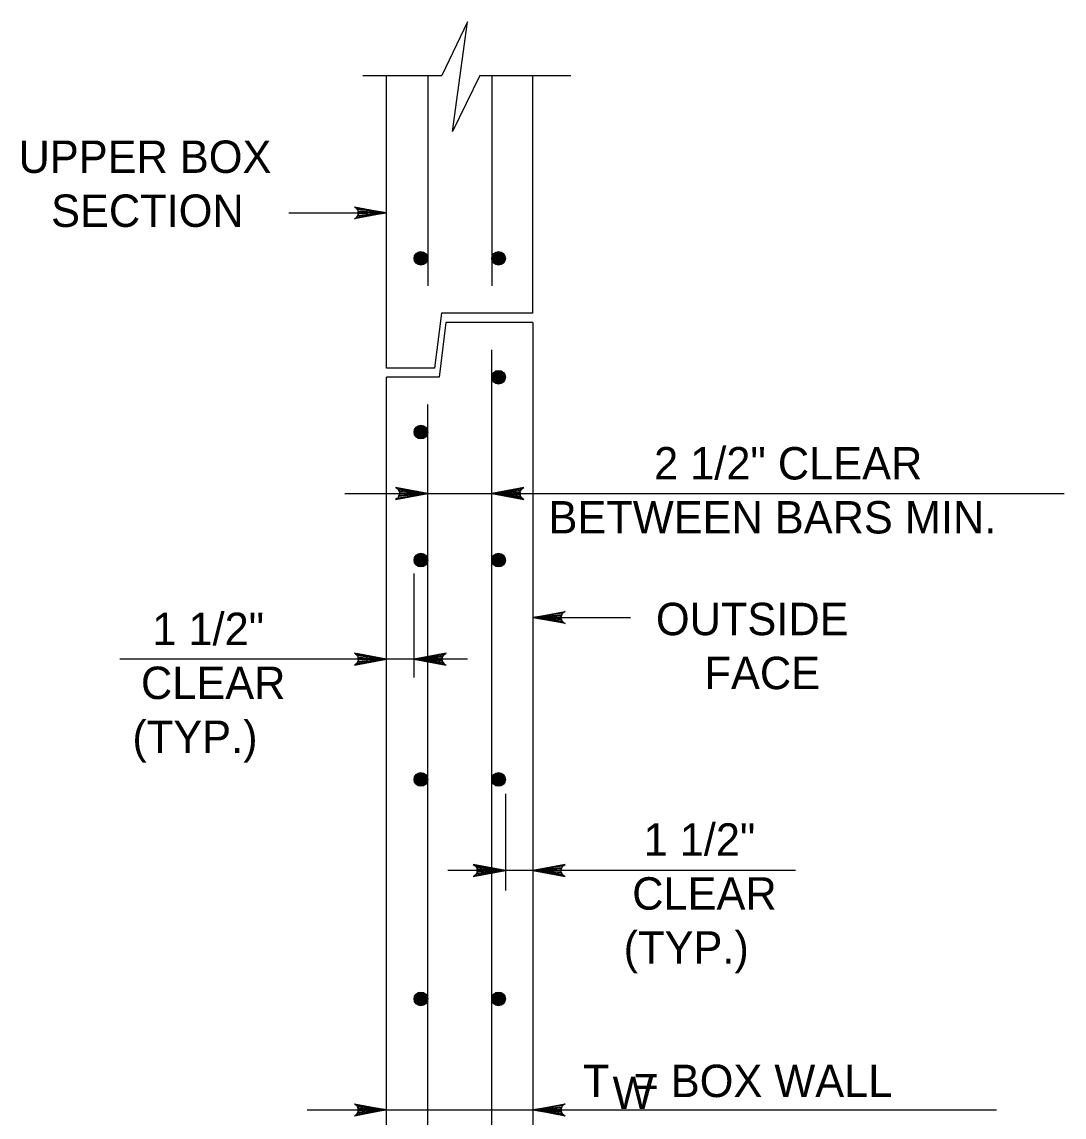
# Model space of a CAD drawing. Extents: x -6420 to 49575, y -4552 to 11624.
# Drawn here: x 3405.2 to 3721.8, y 2581.5 to 2914.2 of the extents above; entities that cross this region are included whole.
import ezdxf

# ---------------------------------------------------------------- set-up
doc = ezdxf.new("R2010")
doc.units = 0
doc.layers.add('1', color=7, linetype='Continuous')

msp = doc.modelspace()

# ---------------------------------------------------------------- linework, layer by layer
at = {"layer": '1'}
for p, q in [((3508.82, 2897.95), (3532.79, 2897.95)), ((3516, 2809.07), (3516, 2897.95)), ((3528.5, 2897.95), (3528.5, 2834.07)), ((3544.33, 2897.95), (3571.92, 2897.95)), ((3547.94, 2897.95), (3547.94, 2834.07)), ((3560.44, 2825.73), (3560.44, 2897.95)), ((3486.31, 2856.21), (3516, 2856.21)), ((3532.66, 2825.73), (3530.58, 2809.07)), ((3560.44, 2825.73), (3532.66, 2825.73)), ((3534.05, 2822.95), (3531.97, 2806.29)), ((3560.44, 2822.95), (3534.05, 2822.95)), ((3560.44, 2822.95), (3560.44, 2289.62)), ((3547.94, 2310.45), (3547.94, 2814.62)), ((3530.58, 2809.07), (3516, 2809.07)), ((3516, 2334.07), (3516, 2806.29)), ((3531.97, 2806.29), (3516, 2806.29)), ((3528.5, 2303.51), (3528.5, 2797.95)), ((3503.3, 2770.98), (3721.8, 2770.98)), ((3524.33, 2746.59), (3524.33, 2715.06)), ((3560.44, 2733.24), (3590.13, 2733.24)), ((3540.58, 2720.6), (3434.99, 2720.6)), ((3552.11, 2679.69), (3552.11, 2650.28)), ((3640.17, 2656.37), (3534.57, 2656.37)), ((3491.9, 2583.64), (3701.23, 2583.64))]:
    msp.add_line(p, q, dxfattribs=at)
for points in [[(3544.33, 2897.95), (3536.01, 2880.94), (3540.54, 2914.24), (3532.79, 2897.95)], [(3516, 2856.21), (3506.21, 2854.37), (3506.59, 2854.64), (3506.97, 2854.9), (3507.16, 2855.23), (3507.35, 2855.55), (3507.41, 2855.88), (3507.47, 2856.21), (3507.41, 2856.54), (3507.35, 2856.87), (3507.16, 2857.19), (3506.97, 2857.52), (3506.59, 2857.78), (3506.21, 2858.04), (3516, 2856.21), (3506.59, 2857.78), (3506.97, 2857.52), (3516, 2856.21), (3507.16, 2857.19), (3507.35, 2856.87), (3516, 2856.21), (3507.41, 2856.54), (3507.47, 2856.21), (3516, 2856.21), (3507.41, 2855.88), (3507.35, 2855.55), (3516, 2856.21), (3507.16, 2855.23), (3506.97, 2854.9), (3516, 2856.21), (3506.59, 2854.64)], [(3528.5, 2770.98), (3518.71, 2772.82), (3519.09, 2772.56), (3519.47, 2772.3), (3519.66, 2771.97), (3519.86, 2771.64), (3519.91, 2771.31), (3519.97, 2770.98), (3519.91, 2770.66), (3519.86, 2770.33), (3519.66, 2770), (3519.47, 2769.67), (3519.09, 2769.41), (3518.71, 2769.15), (3528.5, 2770.98), (3519.09, 2769.41), (3519.47, 2769.67), (3528.5, 2770.98), (3519.66, 2770), (3519.86, 2770.33), (3528.5, 2770.98), (3519.91, 2770.66), (3519.97, 2770.98), (3528.5, 2770.98), (3519.91, 2771.31), (3519.86, 2771.64), (3528.5, 2770.98), (3519.66, 2771.97), (3519.47, 2772.3), (3528.5, 2770.98), (3519.09, 2772.56)], [(3547.94, 2770.98), (3557.73, 2769.15), (3557.35, 2769.41), (3556.97, 2769.67), (3556.78, 2770), (3556.58, 2770.33), (3556.53, 2770.66), (3556.47, 2770.98), (3556.53, 2771.31), (3556.58, 2771.64), (3556.78, 2771.97), (3556.97, 2772.3), (3557.35, 2772.56), (3557.73, 2772.82), (3547.94, 2770.98), (3557.35, 2772.56), (3556.97, 2772.3), (3547.94, 2770.98), (3556.78, 2771.97), (3556.58, 2771.64), (3547.94, 2770.98), (3556.53, 2771.31), (3556.47, 2770.98), (3547.94, 2770.98), (3556.53, 2770.66), (3556.58, 2770.33), (3547.94, 2770.98), (3556.78, 2770), (3556.97, 2769.67), (3547.94, 2770.98), (3557.35, 2769.41)], [(3560.44, 2733.24), (3570.23, 2735.07), (3569.85, 2734.81), (3569.48, 2734.55), (3569.28, 2734.22), (3569.09, 2733.89), (3569.03, 2733.56), (3568.97, 2733.24), (3569.03, 2732.91), (3569.09, 2732.58), (3569.28, 2732.25), (3569.48, 2731.92), (3569.85, 2731.66), (3570.23, 2731.4), (3560.44, 2733.24), (3569.85, 2731.66), (3569.48, 2731.92), (3560.44, 2733.24), (3569.28, 2732.25), (3569.09, 2732.58), (3560.44, 2733.24), (3569.03, 2732.91), (3568.97, 2733.24), (3560.44, 2733.24), (3569.03, 2733.56), (3569.09, 2733.89), (3560.44, 2733.24), (3569.28, 2734.22), (3569.48, 2734.55), (3560.44, 2733.24), (3569.85, 2734.81)], [(3516, 2720.6), (3506.21, 2722.43), (3506.59, 2722.17), (3506.97, 2721.91), (3507.16, 2721.58), (3507.35, 2721.26), (3507.41, 2720.93), (3507.47, 2720.6), (3507.41, 2720.27), (3507.35, 2719.94), (3507.16, 2719.61), (3506.97, 2719.29), (3506.59, 2719.03), (3506.21, 2718.76), (3516, 2720.6), (3506.59, 2719.03), (3506.97, 2719.29), (3516, 2720.6), (3507.16, 2719.61), (3507.35, 2719.94), (3516, 2720.6), (3507.41, 2720.27), (3507.47, 2720.6), (3516, 2720.6), (3507.41, 2720.93), (3507.35, 2721.26), (3516, 2720.6), (3507.16, 2721.58), (3506.97, 2721.91), (3516, 2720.6), (3506.59, 2722.17)], [(3524.33, 2720.6), (3534.12, 2718.76), (3533.74, 2719.03), (3533.36, 2719.29), (3533.17, 2719.61), (3532.97, 2719.94), (3532.92, 2720.27), (3532.86, 2720.6), (3532.92, 2720.93), (3532.97, 2721.26), (3533.17, 2721.58), (3533.36, 2721.91), (3533.74, 2722.17), (3534.12, 2722.43), (3524.33, 2720.6), (3533.74, 2722.17), (3533.36, 2721.91), (3524.33, 2720.6), (3533.17, 2721.58), (3532.97, 2721.26), (3524.33, 2720.6), (3532.92, 2720.93), (3532.86, 2720.6), (3524.33, 2720.6), (3532.92, 2720.27), (3532.97, 2719.94), (3524.33, 2720.6), (3533.17, 2719.61), (3533.36, 2719.29), (3524.33, 2720.6), (3533.74, 2719.03)], [(3552.11, 2656.37), (3542.33, 2658.2), (3542.7, 2657.94), (3543.08, 2657.68), (3543.27, 2657.35), (3543.47, 2657.03), (3543.52, 2656.7), (3543.58, 2656.37), (3543.52, 2656.04), (3543.47, 2655.71), (3543.27, 2655.39), (3543.08, 2655.06), (3542.7, 2654.8), (3542.33, 2654.54), (3552.11, 2656.37), (3542.7, 2654.8), (3543.08, 2655.06), (3552.11, 2656.37), (3543.27, 2655.39), (3543.47, 2655.71), (3552.11, 2656.37), (3543.52, 2656.04), (3543.58, 2656.37), (3552.11, 2656.37), (3543.52, 2656.7), (3543.47, 2657.03), (3552.11, 2656.37), (3543.27, 2657.35), (3543.08, 2657.68), (3552.11, 2656.37), (3542.7, 2657.94)], [(3560.44, 2656.37), (3570.23, 2654.54), (3569.85, 2654.8), (3569.48, 2655.06), (3569.28, 2655.39), (3569.09, 2655.71), (3569.03, 2656.04), (3568.97, 2656.37), (3569.03, 2656.7), (3569.09, 2657.03), (3569.28, 2657.35), (3569.48, 2657.68), (3569.85, 2657.94), (3570.23, 2658.2), (3560.44, 2656.37), (3569.85, 2657.94), (3569.48, 2657.68), (3560.44, 2656.37), (3569.28, 2657.35), (3569.09, 2657.03), (3560.44, 2656.37), (3569.03, 2656.7), (3568.97, 2656.37), (3560.44, 2656.37), (3569.03, 2656.04), (3569.09, 2655.71), (3560.44, 2656.37), (3569.28, 2655.39), (3569.48, 2655.06), (3560.44, 2656.37), (3569.85, 2654.8)], [(3516, 2583.64), (3506.21, 2581.8), (3506.59, 2582.07), (3506.97, 2582.33), (3507.16, 2582.65), (3507.35, 2582.98), (3507.41, 2583.31), (3507.47, 2583.64), (3507.41, 2583.97), (3507.35, 2584.3), (3507.16, 2584.62), (3506.97, 2584.95), (3506.59, 2585.21), (3506.21, 2585.47), (3516, 2583.64), (3506.59, 2585.21), (3506.97, 2584.95), (3516, 2583.64), (3507.16, 2584.62), (3507.35, 2584.3), (3516, 2583.64), (3507.41, 2583.97), (3507.47, 2583.64), (3516, 2583.64), (3507.41, 2583.31), (3507.35, 2582.98), (3516, 2583.64), (3507.16, 2582.65), (3506.97, 2582.33), (3516, 2583.64), (3506.59, 2582.07)], [(3560.44, 2583.64), (3570.23, 2585.47), (3569.85, 2585.21), (3569.48, 2584.95), (3569.28, 2584.62), (3569.09, 2584.3), (3569.03, 2583.97), (3568.97, 2583.64), (3569.03, 2583.31), (3569.09, 2582.98), (3569.28, 2582.65), (3569.48, 2582.33), (3569.85, 2582.07), (3570.23, 2581.8), (3560.44, 2583.64), (3569.85, 2582.07), (3569.48, 2582.33), (3560.44, 2583.64), (3569.28, 2582.65), (3569.09, 2582.98), (3560.44, 2583.64), (3569.03, 2583.31), (3568.97, 2583.64), (3560.44, 2583.64), (3569.03, 2583.97), (3569.09, 2584.3), (3560.44, 2583.64), (3569.28, 2584.62), (3569.48, 2584.95), (3560.44, 2583.64), (3569.85, 2585.21)]]:
    msp.add_lwpolyline(points, dxfattribs=at)
for centre, radius in [((3526.42, 2842.4), 2.08), ((3526.42, 2842.4), 1.94), ((3526.42, 2842.4), 1.79), ((3526.42, 2842.4), 1.64), ((3526.42, 2842.4), 1.49), ((3526.42, 2842.4), 1.34), ((3526.42, 2842.4), 1.2), ((3526.42, 2842.4), 1.05), ((3526.42, 2842.4), 0.9), ((3526.42, 2842.4), 0.752), ((3526.42, 2842.4), 0.604), ((3526.42, 2842.4), 0.456), ((3526.42, 2842.4), 0.308), ((3526.42, 2842.4), 0.16), ((3550.02, 2842.4), 2.08), ((3550.02, 2842.4), 1.94), ((3550.02, 2842.4), 1.79), ((3550.02, 2842.4), 1.64), ((3550.02, 2842.4), 1.49), ((3550.02, 2842.4), 1.34), ((3550.02, 2842.4), 1.2), ((3550.02, 2842.4), 1.05), ((3550.02, 2842.4), 0.9), ((3550.02, 2842.4), 0.752), ((3550.02, 2842.4), 0.604), ((3550.02, 2842.4), 0.456), ((3550.02, 2842.4), 0.308), ((3550.02, 2842.4), 0.16), ((3550.02, 2806.29), 2.08), ((3550.02, 2806.29), 1.94), ((3550.02, 2806.29), 1.79), ((3550.02, 2806.29), 1.64), ((3550.02, 2806.29), 1.49), ((3550.02, 2806.29), 1.34), ((3550.02, 2806.29), 1.2), ((3550.02, 2806.29), 1.05), ((3550.02, 2806.29), 0.9), ((3550.02, 2806.29), 0.752), ((3550.02, 2806.29), 0.604), ((3550.02, 2806.29), 0.456), ((3550.02, 2806.29), 0.308), ((3550.02, 2806.29), 0.16), ((3526.42, 2789.62), 2.08), ((3526.42, 2789.62), 1.94), ((3526.42, 2789.62), 1.79), ((3526.42, 2789.62), 1.64), ((3526.42, 2789.62), 1.49), ((3526.42, 2789.62), 1.34), ((3526.42, 2789.62), 1.2), ((3526.42, 2789.62), 1.05), ((3526.42, 2789.62), 0.9), ((3526.42, 2789.62), 0.752), ((3526.42, 2789.62), 0.604), ((3526.42, 2789.62), 0.456), ((3526.42, 2789.62), 0.308), ((3526.42, 2789.62), 0.16), ((3526.42, 2750.73), 2.08), ((3526.42, 2750.73), 1.94), ((3526.42, 2750.73), 1.79), ((3526.42, 2750.73), 1.64), ((3526.42, 2750.73), 1.49), ((3526.42, 2750.73), 1.34), ((3550.02, 2750.73), 2.08), ((3550.02, 2750.73), 1.94), ((3550.02, 2750.73), 1.79), ((3550.02, 2750.73), 1.64), ((3550.02, 2750.73), 1.49), ((3550.02, 2750.73), 1.34), ((3526.42, 2750.73), 1.2), ((3526.42, 2750.73), 1.05), ((3526.42, 2750.73), 0.9), ((3526.42, 2750.73), 0.752), ((3526.42, 2750.73), 0.604), ((3526.42, 2750.73), 0.456), ((3526.42, 2750.73), 0.308), ((3526.42, 2750.73), 0.16), ((3550.02, 2750.73), 1.2), ((3550.02, 2750.73), 1.05), ((3550.02, 2750.73), 0.9), ((3550.02, 2750.73), 0.752), ((3550.02, 2750.73), 0.604), ((3550.02, 2750.73), 0.456), ((3550.02, 2750.73), 0.308), ((3550.02, 2750.73), 0.16), ((3526.42, 2684.07), 2.08), ((3526.42, 2684.07), 1.94), ((3526.42, 2684.07), 1.79), ((3526.42, 2684.07), 1.64), ((3526.42, 2684.07), 1.49), ((3526.42, 2684.07), 1.34), ((3550.02, 2684.07), 2.08), ((3550.02, 2684.07), 1.94), ((3550.02, 2684.07), 1.79), ((3550.02, 2684.07), 1.64), ((3550.02, 2684.07), 1.49), ((3550.02, 2684.07), 1.34), ((3526.42, 2684.07), 1.2), ((3526.42, 2684.07), 1.05), ((3526.42, 2684.07), 0.9), ((3526.42, 2684.07), 0.752), ((3526.42, 2684.07), 0.604), ((3526.42, 2684.07), 0.456), ((3526.42, 2684.07), 0.308), ((3526.42, 2684.07), 0.16), ((3550.02, 2684.07), 1.2), ((3550.02, 2684.07), 1.05), ((3550.02, 2684.07), 0.9), ((3550.02, 2684.07), 0.752), ((3550.02, 2684.07), 0.604), ((3550.02, 2684.07), 0.456), ((3550.02, 2684.07), 0.308), ((3550.02, 2684.07), 0.16), ((3526.42, 2617.4), 2.08), ((3526.42, 2617.4), 1.94), ((3526.42, 2617.4), 1.79), ((3526.42, 2617.4), 1.64), ((3526.42, 2617.4), 1.49), ((3550.02, 2617.4), 2.08), ((3550.02, 2617.4), 1.94), ((3550.02, 2617.4), 1.79), ((3550.02, 2617.4), 1.64), ((3550.02, 2617.4), 1.49), ((3526.42, 2617.4), 1.34), ((3526.42, 2617.4), 1.2), ((3526.42, 2617.4), 1.05), ((3526.42, 2617.4), 0.9), ((3526.42, 2617.4), 0.752), ((3526.42, 2617.4), 0.604), ((3526.42, 2617.4), 0.456), ((3526.42, 2617.4), 0.308), ((3526.42, 2617.4), 0.16), ((3550.02, 2617.4), 1.34), ((3550.02, 2617.4), 1.2), ((3550.02, 2617.4), 1.05), ((3550.02, 2617.4), 0.9), ((3550.02, 2617.4), 0.752), ((3550.02, 2617.4), 0.604), ((3550.02, 2617.4), 0.456), ((3550.02, 2617.4), 0.308), ((3550.02, 2617.4), 0.16)]:
    msp.add_circle(centre, radius, dxfattribs=at)

# ---------------------------------------------------------------- texts
for s, height, p in [('UPPER BOX', 9.843, (3404.21, 2868.35)), ('SECTION', 9.843, (3414.09, 2851.95)), ('2 1/2" CLEAR', 9.8425, (3597.25, 2775.21)), ('BETWEEN BARS MIN.', 9.8425, (3565.2, 2758.8)), ('OUTSIDE', 9.843, (3597.82, 2727.9)), ('1 1/2"', 9.843, (3444.84, 2724.9)), ('FACE', 9.843, (3612.58, 2711.5)), ('CLEAR', 9.843, (3441.39, 2708.5)), ('(TYP.)', 9.843, (3438.79, 2692.1)), ('1 1/2"', 9.843, (3594.06, 2660.9)), ('CLEAR', 9.843, (3590.61, 2644.5)), ('(TYP.)', 9.843, (3588.02, 2628.09)), ('T  = BOX WALL', 9.8425, (3575.65, 2587.56)), ('W', 9.84, (3584.65, 2583.96))]:
    msp.add_text(s, height=height, dxfattribs=at).set_placement(p)

doc.saveas('drawing.dxf')
